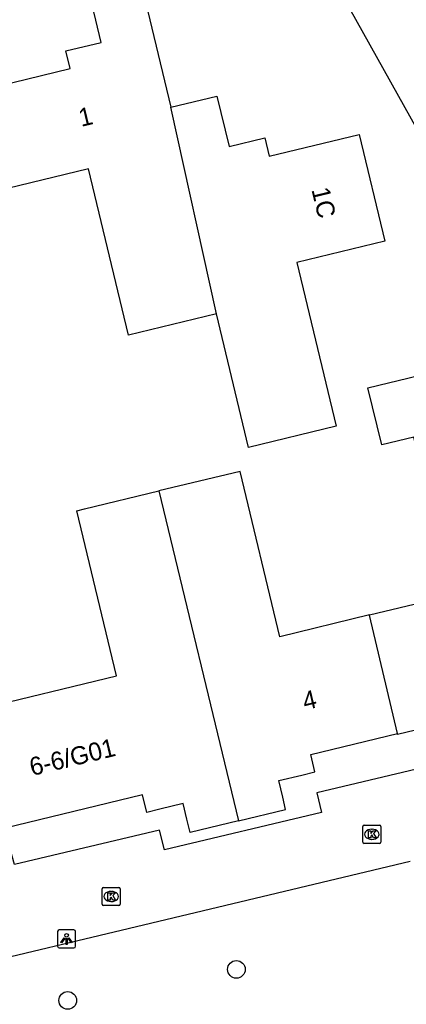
# Model space of a CAD drawing. Extents: x 158038 to 159242, y 380133 to 381214.
# Drawn here: x 158727 to 158748.4, y 380670.9 to 380725.4 of the extents above; entities that cross this region are included whole.
import ezdxf

# ---------------------------------------------------------------- set-up
doc = ezdxf.new("R2010")
doc.units = 0
for name, color, linetype in [('IMGEO_Boom', 7, 'Continuous'), ('IMGEO_Kolk', 7, 'Continuous'), ('IMGEO_Lichtpunt', 7, 'Continuous'), ('IMGEO_Pand', 7, 'Continuous'), ('IMGEO_Pand_nummerreeks', 7, 'Continuous'), ('IMGEO_Rijbaan_lokaal_open', 7, 'Continuous'), ('IMGEO_Voetpad_open', 7, 'Continuous')]:
    doc.layers.add(name, color=color, linetype=linetype)

msp = doc.modelspace()

# ---------------------------------------------------------------- linework, layer by layer
at = {"layer": 'IMGEO_Boom'}
for centre in [(158738.962, 380672.828), (158729.625, 380671.11)]:
    msp.add_circle(centre, 0.489, dxfattribs=at)
at = {"layer": 'IMGEO_Kolk'}
for p, q in [((158745.959, 380679.874), (158745.959, 380680.726)), ((158746.034, 380680.8), (158746.886, 380680.8)), ((158746.447, 380680.58), (158746.472, 380680.58)), ((158746.96, 380680.726), (158746.96, 380679.874)), ((158746.47, 380680.02), (158746.445, 380680.02)), ((158746.886, 380679.8), (158746.034, 380679.8)), ((158731.529, 380676.437), (158731.529, 380677.289)), ((158731.604, 380677.363), (158732.456, 380677.363)), ((158732.017, 380677.143), (158732.042, 380677.143)), ((158732.53, 380677.289), (158732.53, 380676.437)), ((158732.456, 380676.363), (158731.604, 380676.363)), ((158732.04, 380676.583), (158732.015, 380676.583))]:
    msp.add_line(p, q, dxfattribs=at)
for points in [[(158745.959, 380679.874), (158745.959, 380680.726)], [(158746.034, 380680.8), (158746.886, 380680.8)], [(158746.28, 380680.5), (158746.403, 380680.5), (158746.403, 380680.349), (158746.533, 380680.5), (158746.697, 380680.5), (158746.551, 380680.349), (158746.704, 380680.1), (158746.552, 380680.1), (158746.467, 380680.264), (158746.403, 380680.197), (158746.403, 380680.1), (158746.28, 380680.1), (158746.28, 380680.5)], [(158746.96, 380680.726), (158746.96, 380679.874)], [(158746.886, 380679.8), (158746.034, 380679.8)], [(158731.529, 380676.437), (158731.529, 380677.289)], [(158731.604, 380677.363), (158732.456, 380677.363)], [(158732.53, 380677.289), (158732.53, 380676.437)], [(158731.85, 380677.063), (158731.973, 380677.063), (158731.973, 380676.912), (158732.103, 380677.063), (158732.267, 380677.063), (158732.121, 380676.912), (158732.274, 380676.663), (158732.122, 380676.663), (158732.037, 380676.827), (158731.973, 380676.76), (158731.973, 380676.663), (158731.85, 380676.663), (158731.85, 380677.063)], [(158732.456, 380676.363), (158731.604, 380676.363)]]:
    msp.add_lwpolyline(points, dxfattribs=at)
for centre, start, end in [((158746.036, 380680.724), 91.552, 178.448), ((158746.036, 380680.724), 91.552, 178.448), ((158746.884, 380680.724), 1.552, 88.448), ((158746.884, 380680.724), 1.552, 88.448), ((158746.036, 380679.876), 181.552, 268.448), ((158746.036, 380679.876), 181.552, 268.448), ((158746.884, 380679.876), 271.552, 358.448), ((158746.884, 380679.876), 271.552, 358.448), ((158731.606, 380677.287), 91.552, 178.448), ((158731.606, 380677.287), 91.552, 178.448), ((158732.454, 380677.287), 1.552, 88.448), ((158732.454, 380677.287), 1.552, 88.448), ((158731.606, 380676.439), 181.552, 268.448), ((158731.606, 380676.439), 181.552, 268.448), ((158732.454, 380676.439), 271.552, 358.448), ((158732.454, 380676.439), 271.552, 358.448)]:
    msp.add_arc(centre, 0.0765, start, end, dxfattribs=at)
for centre, major_axis, ratio, start_param, end_param in [((158746.446, 380680.3), (-0.387, 0.002), 0.722429, 4.712389, 7.853982), ((158746.471, 380680.3), (-0.39, 0.002), 0.717154, 1.570796, 4.712389), ((158732.016, 380676.863), (-0.387, 0.002), 0.722429, 4.712389, 7.853982), ((158732.041, 380676.863), (-0.39, 0.002), 0.717154, 1.570796, 4.712389)]:
    msp.add_ellipse(centre, major_axis=major_axis, ratio=ratio, start_param=start_param, end_param=end_param, dxfattribs=at)
at = {"layer": 'IMGEO_Lichtpunt'}
for p, q in [((158729.966, 380675.012), (158729.158, 380675.012)), ((158729.966, 380675.012), (158729.158, 380675.012)), ((158729.064, 380674.917), (158729.064, 380674.11)), ((158729.064, 380674.917), (158729.064, 380674.11)), ((158730.06, 380674.11), (158730.06, 380674.917)), ((158730.06, 380674.11), (158730.06, 380674.917)), ((158729.158, 380674.016), (158729.966, 380674.016)), ((158729.158, 380674.016), (158729.966, 380674.016))]:
    msp.add_line(p, q, dxfattribs=at)
for points in [[(158729.438, 380674.581), (158729.477, 380674.553), (158729.289, 380674.291), (158729.251, 380674.318), (158729.438, 380674.581)], [(158729.54, 380674.533), (158729.587, 380674.533), (158729.587, 380674.211), (158729.54, 380674.211), (158729.54, 380674.533)], [(158729.65, 380674.553), (158729.688, 380674.58), (158729.875, 380674.318), (158729.836, 380674.29), (158729.65, 380674.553)]]:
    msp.add_lwpolyline(points, dxfattribs=at)
msp.add_circle((158729.563, 380674.715), 0.0994, dxfattribs=at)
for centre, start, end in [((158729.158, 380674.917), 90, 180), ((158729.158, 380674.917), 90, 180), ((158729.966, 380674.917), 0, 90), ((158729.966, 380674.917), 0, 90), ((158729.158, 380674.11), 180, 270), ((158729.158, 380674.11), 180, 270), ((158729.966, 380674.11), 270, 0), ((158729.966, 380674.11), 270, 360)]:
    msp.add_arc(centre, 0.0946, start, end, dxfattribs=at)
at = {"layer": 'IMGEO_Pand'}
for points in [[(158724.98, 380721.506), (158729.763, 380722.655), (158729.528, 380723.632), (158731.478, 380724.101), (158730.473, 380728.285), (158733.302, 380728.965), (158733.933, 380726.34), (158735.332, 380720.515)], [(158735.332, 380720.515), (158737.887, 380721.129), (158738.556, 380718.344), (158740.54, 380718.821), (158740.782, 380717.814), (158745.755, 380719.009), (158747.173, 380713.107), (158742.311, 380711.938), (158744.492, 380702.867), (158739.631, 380701.698), (158737.854, 380709.088)], [(158737.854, 380709.088), (158735.332, 380720.515)], [(158737.854, 380709.088), (158732.993, 380707.919), (158730.784, 380717.107), (158726.296, 380716.028)], [(158748.785, 380702.274), (158747.006, 380701.846), (158746.248, 380704.996), (158751.888, 380706.352), (158751.998, 380705.907), (158752.65, 380703.286)], [(158752.65, 380703.286), (158753.77, 380703.555), (158755.911, 380704.069), (158757.723, 380700.929), (158754.582, 380700.174), (158755.614, 380695.88), (158758.407, 380696.55), (158759.792, 380690.786), (158757.108, 380690.141), (158758.154, 380685.791), (158758.081, 380685.544), (158755.264, 380684.873), (158754.889, 380686.447), (158752.956, 380685.986), (158752.719, 380686.982), (158747.884, 380685.83), (158747.874, 380685.873)], [(158746.328, 380692.439), (158750.889, 380693.523), (158748.785, 380702.274)], [(158746.328, 380692.439), (158741.36, 380691.232), (158739.163, 380700.372), (158734.673, 380699.293)], [(158724.547, 380687.191), (158732.333, 380689.062), (158730.136, 380698.202), (158730.556, 380698.303), (158734.673, 380699.293)], [(158734.673, 380699.293), (158739.076, 380681.044)], [(158747.874, 380685.873), (158746.331, 380692.428), (158746.328, 380692.439)], [(158739.076, 380681.044), (158741.689, 380681.675), (158741.525, 380682.358), (158741.307, 380683.27), (158742.578, 380683.575), (158743.31, 380683.75), (158743.077, 380684.723), (158747.874, 380685.873)], [(158739.076, 380681.044), (158736.403, 380680.399), (158736.226, 380681.136), (158736.019, 380681.997), (158734.733, 380681.688), (158733.997, 380681.51), (158733.763, 380682.483), (158726.156, 380680.646)]]:
    msp.add_lwpolyline(points, dxfattribs=at)
at = {"layer": 'IMGEO_Rijbaan_lokaal_open'}
for points in [[(158765.89, 380686.863), (158753.961, 380683.898), (158753.673, 380685.02), (158743.41, 380682.598), (158743.676, 380681.511), (158734.975, 380679.444), (158734.715, 380680.524), (158726.673, 380678.622), (158726.39, 380679.673)], [(158708.828, 380669.343), (158748.582, 380678.823)]]:
    msp.add_lwpolyline(points, dxfattribs=at)
at = {"layer": 'IMGEO_Voetpad_open'}
msp.add_lwpolyline([(158765.89, 380686.863), (158756.519, 380703.801), (158757.368, 380704.275), (158745.223, 380726.006)], dxfattribs=at)

# ---------------------------------------------------------------- texts
at = {"layer": 'IMGEO_Pand_nummerreeks'}
for s, rotation, p in [('1', 13.5065, (158730.37, 380719.428)), ('1C', 283.5097, (158743.114, 380715.961)), ('4', 13.539, (158742.76, 380687.157)), ('6-6/G01', 13.5411, (158727.649, 380683.523))]:
    msp.add_text(s, height=1, rotation=rotation, dxfattribs=at).set_placement(p)

doc.saveas('drawing.dxf')
